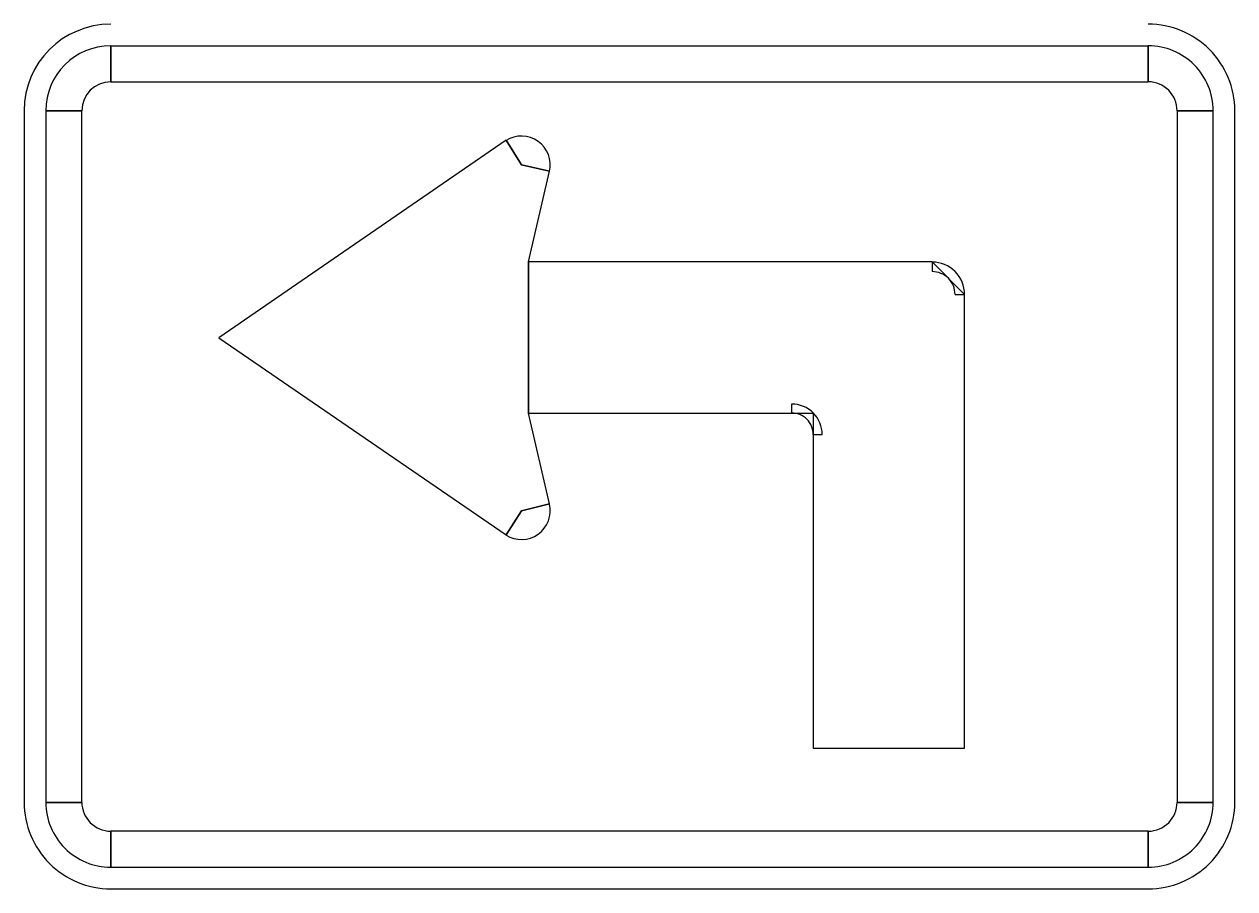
# Model space of a CAD drawing. Extents: x 10133 to 81668, y 5524 to 11018.
# Drawn here: x 29829.9 to 29921.8, y 9374.2 to 9439.8 of the extents above; entities that cross this region are included whole.
import ezdxf

# ---------------------------------------------------------------- set-up
doc = ezdxf.new("R2010")
doc.units = 0
doc.layers.add('Level 6', color=7, linetype='Continuous')

msp = doc.modelspace()

# ---------------------------------------------------------------- linework, layer by layer
at = {"layer": 'Level 6'}
for p, q in [((29836.491, 9435.454), (29836.491, 9438.166)), ((29915.234, 9438.166), (29915.234, 9435.454)), ((29829.93, 9433.266), (29829.93, 9380.771)), ((29831.57, 9433.266), (29834.304, 9433.266)), ((29917.421, 9433.266), (29920.155, 9433.266)), ((29921.796, 9380.771), (29921.796, 9433.266)), ((29866.492, 9431.035), (29867.66, 9429.154)), ((29867.66, 9429.154), (29869.791, 9428.673)), ((29898.829, 9421.805), (29898.829, 9421.061)), ((29900.57, 9419.311), (29901.292, 9419.311)), ((29888.168, 9411), (29888.168, 9410.3)), ((29889.809, 9408.681), (29890.487, 9408.681)), ((29869.791, 9403.432), (29867.66, 9402.907)), ((29867.66, 9402.907), (29866.492, 9401.069)), ((29834.304, 9380.771), (29831.57, 9380.771)), ((29920.155, 9380.771), (29917.421, 9380.771)), ((29836.491, 9375.85), (29836.491, 9378.584)), ((29915.234, 9378.584), (29915.234, 9375.85)), ((29836.491, 9374.21), (29915.234, 9374.21))]:
    msp.add_line(p, q, dxfattribs=at)
for points in [[(29915.234, 9438.166), (29836.491, 9438.166), (29836.491, 9435.454), (29915.234, 9435.454), (29915.234, 9438.166)], [(29831.57, 9433.266), (29831.57, 9380.771), (29834.304, 9380.771), (29834.304, 9433.266), (29831.57, 9433.266)], [(29920.155, 9380.771), (29920.155, 9433.266), (29917.421, 9433.266), (29917.421, 9380.771), (29920.155, 9380.771)], [(29844.694, 9416.031), (29866.492, 9401.069), (29867.66, 9402.907), (29869.791, 9403.432), (29868.207, 9410.3), (29868.207, 9421.805), (29869.791, 9428.673), (29867.66, 9429.154), (29866.492, 9431.035), (29844.694, 9416.031)], [(29889.809, 9384.884), (29901.292, 9384.884), (29901.292, 9419.311), (29898.829, 9421.805), (29868.207, 9421.805), (29868.207, 9410.3), (29888.168, 9410.3), (29889.809, 9410.3), (29889.809, 9408.681), (29889.809, 9384.884)], [(29836.491, 9375.85), (29915.234, 9375.85), (29915.234, 9378.584), (29836.491, 9378.584), (29836.491, 9375.85)]]:
    msp.add_lwpolyline(points, close=True, dxfattribs=at)
for centre, radius, start, end in [((29836.491, 9433.266), 6.562, 90.00021, 179.99985), ((29915.234, 9433.266), 6.562, 0, 90.00021), ((29836.491, 9433.266), 4.921, 90.00021, 179.99985), ((29915.234, 9433.266), 4.921, 0, 90.00021), ((29836.491, 9433.266), 2.187, 90.00021, 179.99985), ((29915.234, 9433.266), 2.187, 0, 90.00021), ((29867.66, 9429.154), 2.187, 347.0497, 122.27576), ((29898.829, 9419.311), 2.463, 0, 90.00021), ((29898.829, 9419.311), 1.742, 0, 90.00021), ((29888.168, 9408.681), 2.32, 0, 90.00021), ((29888.168, 9408.681), 1.64, 0, 90.00021), ((29867.66, 9402.907), 2.187, 237.7242, 12.95026), ((29836.491, 9380.771), 6.562, 179.99985, 270.00006), ((29836.491, 9380.771), 4.921, 179.99985, 270.00006), ((29836.491, 9380.771), 2.187, 179.99985, 270.00006), ((29915.234, 9380.771), 6.562, 270.00006, 0.00027), ((29915.234, 9380.771), 4.921, 270.00006, 0.00027), ((29915.234, 9380.771), 2.187, 270.00006, 0.00027)]:
    msp.add_arc(centre, radius, start, end, dxfattribs=at)

doc.saveas('drawing.dxf')
